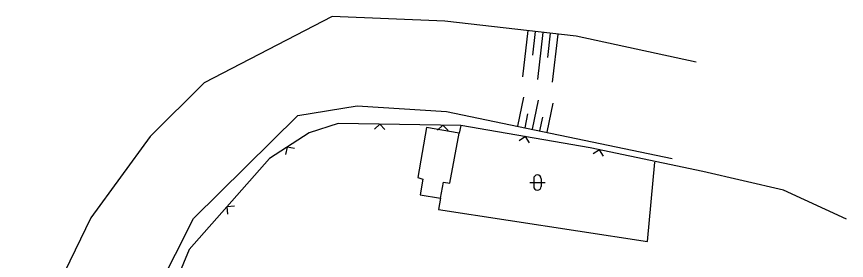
# Model space of a CAD drawing. Extents: x -469926 to -462499, y -1098642 to -1092733.
# Drawn here: x -466128.2 to -466018.4, y -1093732.6 to -1093700.4 of the extents above; entities that cross this region are included whole.
import ezdxf

# ---------------------------------------------------------------- set-up
doc = ezdxf.new("R2010")
doc.units = 0
for name, color, linetype in [('Vrstva 20', 7, 'Continuous'), ('Vrstva 42', 7, 'Continuous'), ('Vrstva 48', 7, 'Continuous'), ('Vrstva 9', 7, 'Continuous')]:
    doc.layers.add(name, color=color, linetype=linetype)

msp = doc.modelspace()

# ---------------------------------------------------------------- linework, layer by layer
at = {"layer": 'Vrstva 20'}
for p, q in [((-466060.25, -1093722.34), (-466058.25, -1093722.34)), ((-466060.25, -1093722.34), (-466058.25, -1093722.34)), ((-466059.75, -1093721.84), (-466059.75, -1093722.84)), ((-466059.75, -1093721.84), (-466059.75, -1093722.84)), ((-466058.75, -1093721.84), (-466058.75, -1093722.84)), ((-466058.75, -1093721.84), (-466058.75, -1093722.84))]:
    msp.add_line(p, q, dxfattribs=at)
for centre, start, end in [((-466059.25, -1093721.84), 0, 180), ((-466059.25, -1093721.84), 0, 180), ((-466059.25, -1093722.84), 180, 0), ((-466059.25, -1093722.84), 180, 0)]:
    msp.add_arc(centre, 0.5, start, end, dxfattribs=at)
at = {"layer": 'Vrstva 42'}
msp.add_line((-466069.37, -1093714.78), (-466069.59, -1093715.82), dxfattribs=at)
for points in [[(-466038.26, -1093706.42), (-466054.15, -1093702.98), (-466071.52, -1093701), (-466086.41, -1093700.4), (-466103.33, -1093709.18), (-466110.48, -1093716.25), (-466118.34, -1093727), (-466124.58, -1093739.81), (-466127.51, -1093748.07), (-466128.17, -1093757.92)], [(-466114.74, -1093753.84), (-466111.97, -1093741.31), (-466104.75, -1093727.1), (-466090.96, -1093713.48), (-466083.12, -1093712.21), (-466071.28, -1093712.93), (-466041.44, -1093719.15)], [(-466069.37, -1093714.78), (-466085.6, -1093714.53), (-466089.44, -1093715.75), (-466094.7, -1093719.18), (-466105.35, -1093731.18)], [(-466069.59, -1093715.82), (-466073.95, -1093715.08), (-466075.09, -1093721.68), (-466074.4, -1093721.89), (-466074.78, -1093723.98), (-466072.08, -1093724.41)], [(-466018.37, -1093727.16), (-466026.71, -1093723.36), (-466037.37, -1093720.89), (-466052.27, -1093717.76), (-466069.37, -1093714.78)], [(-466072.08, -1093724.41), (-466071.67, -1093722.3), (-466070.85, -1093722.41), (-466069.59, -1093715.82)], [(-466072.08, -1093724.41), (-466072.36, -1093725.89), (-466044.67, -1093730.13), (-466043.72, -1093719.64)], [(-466105.35, -1093731.18), (-466109.91, -1093742.26), (-466112.5, -1093756.4)]]:
    msp.add_lwpolyline(points, dxfattribs=at)
at = {"layer": 'Vrstva 48'}
for p, q in [((-466061.19, -1093708.36), (-466060.49, -1093702.26)), ((-466059.85, -1093705.48), (-466059.49, -1093702.37)), ((-466059.22, -1093708.72), (-466058.5, -1093702.49)), ((-466057.87, -1093705.79), (-466057.51, -1093702.6)), ((-466057.24, -1093709.08), (-466056.51, -1093702.71)), ((-466061.11, -1093711.05), (-466061.91, -1093714.88)), ((-466059.16, -1093711.46), (-466059.95, -1093715.29)), ((-466057.2, -1093711.85), (-466057.99, -1093715.7)), ((-466060.55, -1093713.27), (-466060.93, -1093715.09)), ((-466058.6, -1093713.71), (-466058.97, -1093715.49))]:
    msp.add_line(p, q, dxfattribs=at)
at = {"layer": 'Vrstva 9'}
for p, q in [((-466080.11, -1093714.61), (-466080.83, -1093715.3)), ((-466080.11, -1093714.61), (-466080.83, -1093715.3)), ((-466079.43, -1093715.32), (-466080.11, -1093714.61)), ((-466079.43, -1093715.32), (-466080.11, -1093714.61)), ((-466071.76, -1093714.74), (-466072.47, -1093715.43)), ((-466071.76, -1093714.74), (-466072.47, -1093715.43)), ((-466071.07, -1093715.45), (-466071.76, -1093714.74)), ((-466071.07, -1093715.45), (-466071.76, -1093714.74)), ((-466069.37, -1093714.78), (-466069.59, -1093715.82)), ((-466060.83, -1093716.27), (-466061.66, -1093716.81)), ((-466060.83, -1093716.27), (-466061.66, -1093716.81)), ((-466060.29, -1093717.09), (-466060.83, -1093716.27)), ((-466060.29, -1093717.09), (-466060.83, -1093716.27)), ((-466092.37, -1093717.66), (-466092.57, -1093718.63)), ((-466092.37, -1093717.66), (-466092.57, -1093718.63)), ((-466091.4, -1093717.86), (-466092.37, -1093717.66)), ((-466091.4, -1093717.86), (-466092.37, -1093717.66)), ((-466051.06, -1093718.01), (-466051.88, -1093718.56)), ((-466051.06, -1093718.01), (-466051.88, -1093718.56)), ((-466050.51, -1093718.84), (-466051.06, -1093718.01)), ((-466050.51, -1093718.84), (-466051.06, -1093718.01)), ((-466099.35, -1093725.48), (-466100.34, -1093725.54)), ((-466099.35, -1093725.48), (-466100.34, -1093725.54)), ((-466100.34, -1093725.54), (-466100.28, -1093726.53)), ((-466100.34, -1093725.54), (-466100.28, -1093726.53))]:
    msp.add_line(p, q, dxfattribs=at)
for points in [[(-466069.37, -1093714.78), (-466085.6, -1093714.53), (-466089.44, -1093715.75), (-466094.7, -1093719.18), (-466105.35, -1093731.18)], [(-466069.59, -1093715.82), (-466073.95, -1093715.08), (-466075.09, -1093721.68), (-466074.4, -1093721.89), (-466074.78, -1093723.98), (-466072.08, -1093724.41)], [(-466018.37, -1093727.16), (-466026.71, -1093723.36), (-466037.37, -1093720.89), (-466052.27, -1093717.76), (-466069.37, -1093714.78)], [(-466072.08, -1093724.41), (-466071.67, -1093722.3), (-466070.85, -1093722.41), (-466069.59, -1093715.82)], [(-466072.08, -1093724.41), (-466072.36, -1093725.89), (-466044.67, -1093730.13), (-466043.72, -1093719.64)], [(-466105.35, -1093731.18), (-466109.91, -1093742.26), (-466112.5, -1093756.4)]]:
    msp.add_lwpolyline(points, dxfattribs=at)

doc.saveas('drawing.dxf')
